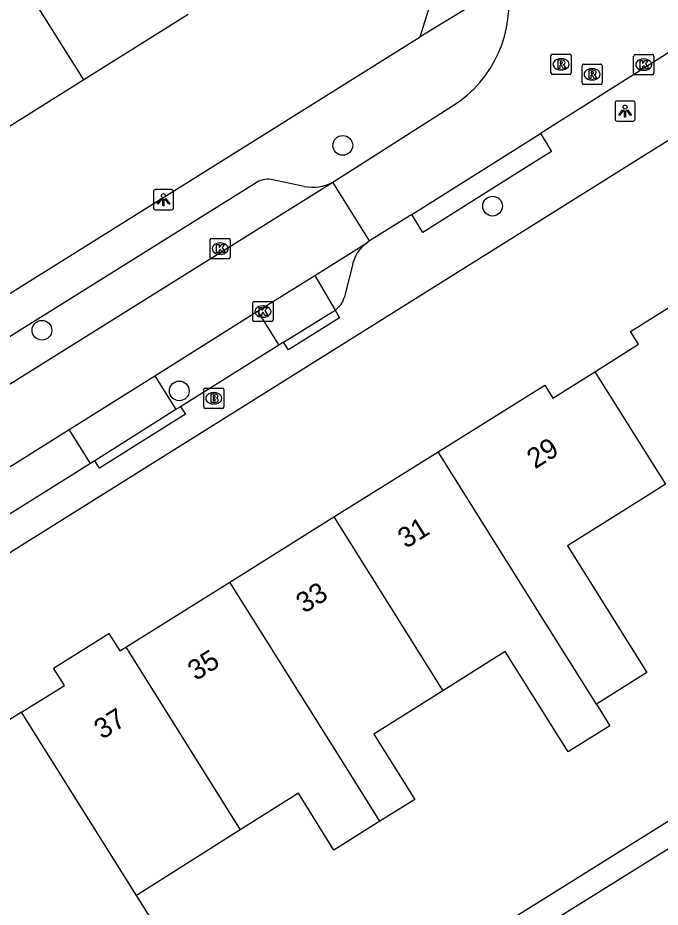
# Model space of a CAD drawing. Extents: x 159353 to 160616, y 385893 to 387321.
# Drawn here: x 159766.45 to 159798.26, y 386076.22 to 386120.28 of the extents above; entities that cross this region are included whole.
import ezdxf

# ---------------------------------------------------------------- set-up
doc = ezdxf.new("R2010")
doc.units = 0
for name, color, linetype in [('IMGEO_Boom', 7, 'Continuous'), ('IMGEO_Brandkraan', 7, 'Continuous'), ('IMGEO_Kolk', 7, 'Continuous'), ('IMGEO_Lichtpunt', 7, 'Continuous'), ('IMGEO_Pand', 7, 'Continuous'), ('IMGEO_Pand_nummerreeks', 7, 'Continuous'), ('IMGEO_Rijbaan_lokaal_open', 7, 'Continuous'), ('IMGEO_Rioolput', 7, 'Continuous'), ('IMGEO_Voetpad_open', 7, 'Continuous')]:
    doc.layers.add(name, color=color, linetype=linetype)

msp = doc.modelspace()

# ---------------------------------------------------------------- linework, layer by layer
at = {"layer": 'IMGEO_Boom'}
for centre in [(159782.545, 386113.957), (159789.962, 386110.948), (159767.648, 386104.8), (159774.448, 386101.796)]:
    msp.add_circle(centre, 0.489, dxfattribs=at)
at = {"layer": 'IMGEO_Brandkraan'}
for p, q in [((159775.657, 386101.004), (159775.657, 386101.856)), ((159775.732, 386101.93), (159776.584, 386101.93)), ((159776.145, 386101.71), (159776.17, 386101.71)), ((159776.658, 386101.856), (159776.658, 386101.004)), ((159776.584, 386100.93), (159775.732, 386100.93)), ((159776.168, 386101.15), (159776.143, 386101.15))]:
    msp.add_line(p, q, dxfattribs=at)
for points in [[(159775.657, 386101.004), (159775.657, 386101.856)], [(159775.732, 386101.93), (159776.584, 386101.93)], [(159776.658, 386101.856), (159776.658, 386101.004)], [(159776.005, 386101.63), (159776.005, 386101.23), (159776.218, 386101.23)], [(159776.236, 386101.63), (159776.005, 386101.63)], [(159776.184, 386101.549), (159776.13, 386101.549), (159776.13, 386101.473)], [(159776.13, 386101.473), (159776.183, 386101.473)], [(159776.192, 386101.397), (159776.13, 386101.397), (159776.13, 386101.316)], [(159776.13, 386101.316), (159776.192, 386101.316)], [(159776.584, 386100.93), (159775.732, 386100.93)]]:
    msp.add_lwpolyline(points, dxfattribs=at)
for centre, radius, start, end in [((159775.734, 386101.854), 0.0765, 91.552, 178.448), ((159775.734, 386101.854), 0.0765, 91.552, 178.448), ((159776.582, 386101.854), 0.0765, 1.552, 88.448), ((159776.582, 386101.854), 0.0765, 1.552, 88.448), ((159776.185, 386101.511), 0.0379, 267.8285, 90.9355), ((159776.193, 386101.356), 0.0404, 269.8759, 90.5077), ((159776.224, 386101.481), 0.251, 268.6676, 293.5347), ((159776.24, 386101.485), 0.145, 59.4692, 91.5367), ((159776.265, 386101.532), 0.0922, 285.5137, 58.1501), ((159776.27, 386101.34), 0.105, 301.3115, 78.989), ((159775.734, 386101.006), 0.0765, 181.552, 268.448), ((159775.734, 386101.006), 0.0765, 181.552, 268.448), ((159776.582, 386101.006), 0.0765, 271.552, 358.448), ((159776.582, 386101.006), 0.0765, 271.552, 358.448)]:
    msp.add_arc(centre, radius, start, end, dxfattribs=at)
for centre, major_axis, ratio, start_param, end_param in [((159776.144, 386101.43), (-0.387, 0.002), 0.722429, 4.712389, 7.853982), ((159776.169, 386101.43), (-0.39, 0.002), 0.717154, 1.570796, 4.712389)]:
    msp.add_ellipse(centre, major_axis=major_axis, ratio=ratio, start_param=start_param, end_param=end_param, dxfattribs=at)
at = {"layer": 'IMGEO_Kolk'}
for p, q in [((159797.024, 386118.458), (159797.876, 386118.458)), ((159796.949, 386117.532), (159796.949, 386118.384)), ((159797.437, 386118.238), (159797.462, 386118.238)), ((159797.95, 386118.384), (159797.95, 386117.532)), ((159797.46, 386117.678), (159797.435, 386117.678)), ((159797.876, 386117.458), (159797.024, 386117.458)), ((159775.973, 386108.419), (159775.973, 386109.271)), ((159776.048, 386109.345), (159776.9, 386109.345)), ((159776.974, 386109.271), (159776.974, 386108.419)), ((159776.461, 386109.125), (159776.486, 386109.125)), ((159776.9, 386108.345), (159776.048, 386108.345)), ((159776.484, 386108.565), (159776.459, 386108.565)), ((159778.088, 386105.3), (159778.088, 386106.152)), ((159778.163, 386106.226), (159779.015, 386106.226)), ((159779.089, 386106.152), (159779.089, 386105.3)), ((159778.576, 386106.006), (159778.601, 386106.006)), ((159779.015, 386105.226), (159778.163, 386105.226)), ((159778.599, 386105.446), (159778.574, 386105.446))]:
    msp.add_line(p, q, dxfattribs=at)
for points in [[(159797.024, 386118.458), (159797.876, 386118.458)], [(159796.949, 386117.532), (159796.949, 386118.384)], [(159797.27, 386118.158), (159797.393, 386118.158), (159797.393, 386118.007), (159797.523, 386118.158), (159797.687, 386118.158), (159797.541, 386118.007), (159797.694, 386117.758), (159797.542, 386117.758), (159797.457, 386117.922), (159797.393, 386117.855), (159797.393, 386117.758), (159797.27, 386117.758), (159797.27, 386118.158)], [(159797.95, 386118.384), (159797.95, 386117.532)], [(159797.876, 386117.458), (159797.024, 386117.458)], [(159775.973, 386108.419), (159775.973, 386109.271)], [(159776.048, 386109.345), (159776.9, 386109.345)], [(159776.974, 386109.271), (159776.974, 386108.419)], [(159776.294, 386109.045), (159776.417, 386109.045), (159776.417, 386108.894), (159776.547, 386109.045), (159776.711, 386109.045), (159776.565, 386108.894), (159776.718, 386108.645), (159776.566, 386108.645), (159776.481, 386108.809), (159776.417, 386108.742), (159776.417, 386108.645), (159776.294, 386108.645), (159776.294, 386109.045)], [(159776.9, 386108.345), (159776.048, 386108.345)], [(159778.088, 386105.3), (159778.088, 386106.152)], [(159778.163, 386106.226), (159779.015, 386106.226)], [(159779.089, 386106.152), (159779.089, 386105.3)], [(159778.409, 386105.926), (159778.532, 386105.926), (159778.532, 386105.775), (159778.662, 386105.926), (159778.826, 386105.926), (159778.68, 386105.775), (159778.833, 386105.526), (159778.681, 386105.526), (159778.596, 386105.69), (159778.532, 386105.623), (159778.532, 386105.526), (159778.409, 386105.526), (159778.409, 386105.926)], [(159779.015, 386105.226), (159778.163, 386105.226)]]:
    msp.add_lwpolyline(points, dxfattribs=at)
for centre, start, end in [((159797.026, 386118.382), 91.552, 178.448), ((159797.026, 386118.382), 91.552, 178.448), ((159797.874, 386118.382), 1.552, 88.448), ((159797.874, 386118.382), 1.552, 88.448), ((159797.026, 386117.534), 181.552, 268.448), ((159797.026, 386117.534), 181.552, 268.448), ((159797.874, 386117.534), 271.552, 358.448), ((159797.874, 386117.534), 271.552, 358.448), ((159776.05, 386109.269), 91.552, 178.448), ((159776.05, 386109.269), 91.552, 178.448), ((159776.898, 386109.269), 1.552, 88.448), ((159776.898, 386109.269), 1.552, 88.448), ((159776.05, 386108.421), 181.552, 268.448), ((159776.05, 386108.421), 181.552, 268.448), ((159776.898, 386108.421), 271.552, 358.448), ((159776.898, 386108.421), 271.552, 358.448), ((159778.165, 386106.15), 91.552, 178.448), ((159778.165, 386106.15), 91.552, 178.448), ((159779.013, 386106.15), 1.552, 88.448), ((159779.013, 386106.15), 1.552, 88.448), ((159778.165, 386105.302), 181.552, 268.448), ((159778.165, 386105.302), 181.552, 268.448), ((159779.013, 386105.302), 271.552, 358.448), ((159779.013, 386105.302), 271.552, 358.448)]:
    msp.add_arc(centre, 0.0765, start, end, dxfattribs=at)
for centre, major_axis, ratio, start_param, end_param in [((159797.436, 386117.958), (-0.387, 0.002), 0.722429, 4.712389, 7.853982), ((159797.461, 386117.958), (-0.39, 0.002), 0.717154, 1.570796, 4.712389), ((159776.46, 386108.845), (-0.387, 0.002), 0.722429, 4.712389, 7.853982), ((159776.485, 386108.845), (-0.39, 0.002), 0.717154, 1.570796, 4.712389), ((159778.575, 386105.726), (-0.387, 0.002), 0.722429, 4.712389, 7.853982), ((159778.6, 386105.726), (-0.39, 0.002), 0.717154, 1.570796, 4.712389)]:
    msp.add_ellipse(centre, major_axis=major_axis, ratio=ratio, start_param=start_param, end_param=end_param, dxfattribs=at)
at = {"layer": 'IMGEO_Lichtpunt'}
for p, q in [((159796.026, 386116.06), (159796.026, 386115.253)), ((159796.026, 386116.06), (159796.026, 386115.253)), ((159796.928, 386116.155), (159796.12, 386116.155)), ((159796.928, 386116.155), (159796.12, 386116.155)), ((159797.022, 386115.253), (159797.022, 386116.06)), ((159797.022, 386115.253), (159797.022, 386116.06)), ((159796.12, 386115.159), (159796.928, 386115.159)), ((159796.12, 386115.159), (159796.928, 386115.159)), ((159773.165, 386111.669), (159773.165, 386110.862)), ((159773.165, 386111.669), (159773.165, 386110.862)), ((159774.067, 386111.764), (159773.259, 386111.764)), ((159774.067, 386111.764), (159773.259, 386111.764)), ((159774.161, 386110.862), (159774.161, 386111.669)), ((159774.161, 386110.862), (159774.161, 386111.669)), ((159773.259, 386110.768), (159774.067, 386110.768)), ((159773.259, 386110.768), (159774.067, 386110.768))]:
    msp.add_line(p, q, dxfattribs=at)
for points in [[(159796.4, 386115.724), (159796.439, 386115.696), (159796.251, 386115.434), (159796.213, 386115.461), (159796.4, 386115.724)], [(159796.502, 386115.676), (159796.549, 386115.676), (159796.549, 386115.354), (159796.502, 386115.354), (159796.502, 386115.676)], [(159796.612, 386115.696), (159796.65, 386115.723), (159796.837, 386115.461), (159796.798, 386115.433), (159796.612, 386115.696)], [(159773.539, 386111.333), (159773.578, 386111.305), (159773.39, 386111.043), (159773.352, 386111.07), (159773.539, 386111.333)], [(159773.641, 386111.285), (159773.688, 386111.285), (159773.688, 386110.963), (159773.641, 386110.963), (159773.641, 386111.285)], [(159773.751, 386111.305), (159773.789, 386111.332), (159773.976, 386111.07), (159773.937, 386111.042), (159773.751, 386111.305)]]:
    msp.add_lwpolyline(points, dxfattribs=at)
for centre in [(159796.525, 386115.858), (159773.664, 386111.467)]:
    msp.add_circle(centre, 0.0994, dxfattribs=at)
for centre, start, end in [((159796.12, 386116.06), 90, 180), ((159796.12, 386116.06), 90, 180), ((159796.928, 386116.06), 0, 90), ((159796.928, 386116.06), 0, 90), ((159796.12, 386115.253), 180, 270), ((159796.12, 386115.253), 180, 270), ((159796.928, 386115.253), 270, 0), ((159796.928, 386115.253), 270, 360), ((159773.259, 386111.669), 90, 180), ((159773.259, 386111.669), 90, 180), ((159774.067, 386111.669), 0, 90), ((159774.067, 386111.669), 0, 90), ((159773.259, 386110.862), 180, 270), ((159773.259, 386110.862), 180, 270), ((159774.067, 386110.862), 270, 0), ((159774.067, 386110.862), 270, 360)]:
    msp.add_arc(centre, 0.0946, start, end, dxfattribs=at)
at = {"layer": 'IMGEO_Pand'}
for points in [[(159769.718, 386117.2), (159765.852, 386123.357)], [(159774.88, 386120.439), (159769.718, 386117.2)], [(159769.718, 386117.2), (159764.557, 386113.961)], [(159795.022, 386102.74), (159797.189, 386104.105), (159796.791, 386104.738), (159802.01, 386108.003)], [(159787.266, 386098.775), (159792.549, 386102.079), (159792.953, 386101.437), (159795.022, 386102.74)], [(159795.022, 386102.74), (159798.529, 386097.167)], [(159782.109, 386095.55), (159787.266, 386098.775)], [(159795.101, 386086.268), (159792.646, 386090.187), (159787.266, 386098.775)], [(159798.529, 386097.167), (159797.301, 386096.402), (159793.676, 386094.115), (159797.603, 386087.846), (159795.101, 386086.268)], [(159776.953, 386092.325), (159782.109, 386095.55)], [(159782.109, 386095.55), (159787.502, 386086.942)], [(159771.796, 386089.1), (159776.953, 386092.325)], [(159784.378, 386080.473), (159782.358, 386083.697), (159776.953, 386092.325)], [(159766.64, 386085.875), (159768.763, 386087.203), (159768.224, 386088.057), (159770.962, 386089.77), (159771.501, 386088.916), (159771.796, 386089.1)], [(159771.796, 386089.1), (159777.215, 386080.452), (159777.47, 386080.047)], [(159795.101, 386086.268), (159795.768, 386085.203), (159793.698, 386083.907), (159790.581, 386088.884), (159787.502, 386086.942)], [(159787.502, 386086.942), (159784.088, 386084.788), (159786.111, 386081.559), (159784.378, 386080.473)], [(159766.64, 386085.875), (159761.234, 386082.494), (159761.492, 386082.086), (159757.19, 386079.405)], [(159772.322, 386076.799), (159766.64, 386085.875)], [(159784.378, 386080.473), (159782.108, 386079.051), (159780.347, 386081.862), (159777.47, 386080.047)], [(159777.47, 386080.047), (159772.322, 386076.799)], [(159759.732, 386075.374), (159763.073, 386070.078), (159764.019, 386070.675), (159765.576, 386068.207), (159774.279, 386073.697), (159772.722, 386076.165), (159772.322, 386076.799)]]:
    msp.add_lwpolyline(points, dxfattribs=at)
at = {"layer": 'IMGEO_Rijbaan_lokaal_open'}
for points in [[(159798.684, 386118.564), (159792.334, 386114.539)], [(159782.05, 386112.135), (159787.983, 386115.91)], [(159785.957, 386110.528), (159792.334, 386114.539)], [(159758.234, 386097.252), (159782.05, 386112.135)], [(159783.864, 386109.229), (159782.05, 386112.135)], [(159785.957, 386110.528), (159783.864, 386109.229)], [(159783.864, 386109.229), (159783.762, 386109.147)], [(159781.164, 386107.517), (159783.762, 386109.147)], [(159778.328, 386105.738), (159781.164, 386107.517)], [(159781.164, 386107.517), (159782.165, 386105.797)], [(159773.234, 386102.543), (159778.328, 386105.738)], [(159778.328, 386105.738), (159779.38, 386104.061)], [(159779.609, 386104.205), (159782.165, 386105.797)], [(159779.609, 386104.205), (159779.38, 386104.061)], [(159768.999, 386099.887), (159773.234, 386102.543)], [(159773.234, 386102.543), (159774.284, 386100.869)], [(159774.284, 386100.869), (159770.258, 386098.334)], [(159753.81, 386090.359), (159768.999, 386099.887)], [(159770.054, 386098.206), (159768.999, 386099.887)], [(159770.258, 386098.334), (159770.054, 386098.206)]]:
    msp.add_lwpolyline(points, dxfattribs=at)
msp.add_arc((159784.775, 386120.98), 6, 302.3287, 9.6081, dxfattribs=at)
at = {"layer": 'IMGEO_Rioolput'}
for p, q in [((159792.929, 386118.477), (159793.781, 386118.477)), ((159792.854, 386117.551), (159792.854, 386118.403)), ((159793.342, 386118.257), (159793.367, 386118.257)), ((159793.855, 386118.403), (159793.855, 386117.551)), ((159794.467, 386117.98), (159795.319, 386117.98)), ((159793.365, 386117.697), (159793.34, 386117.697)), ((159794.392, 386117.054), (159794.392, 386117.906)), ((159794.88, 386117.76), (159794.905, 386117.76)), ((159795.393, 386117.906), (159795.393, 386117.054)), ((159793.781, 386117.477), (159792.929, 386117.477)), ((159794.903, 386117.2), (159794.878, 386117.2)), ((159795.319, 386116.98), (159794.467, 386116.98))]:
    msp.add_line(p, q, dxfattribs=at)
for points in [[(159792.929, 386118.477), (159793.781, 386118.477)], [(159792.854, 386117.551), (159792.854, 386118.403)], [(159793.443, 386118.175), (159793.191, 386118.177), (159793.191, 386117.777)], [(159793.369, 386118.096), (159793.315, 386118.096), (159793.315, 386118.015)], [(159793.315, 386118.015), (159793.367, 386118.015)], [(159793.855, 386118.403), (159793.855, 386117.551)], [(159794.467, 386117.98), (159795.319, 386117.98)], [(159793.191, 386117.777), (159793.315, 386117.777), (159793.315, 386117.939), (159793.326, 386117.939)], [(159793.373, 386117.91), (159793.444, 386117.777), (159793.584, 386117.777), (159793.519, 386117.903)], [(159794.392, 386117.054), (159794.392, 386117.906)], [(159794.981, 386117.678), (159794.729, 386117.68), (159794.729, 386117.28)], [(159794.907, 386117.599), (159794.853, 386117.599), (159794.853, 386117.518)], [(159795.393, 386117.906), (159795.393, 386117.054)], [(159793.781, 386117.477), (159792.929, 386117.477)], [(159794.729, 386117.28), (159794.853, 386117.28), (159794.853, 386117.442), (159794.864, 386117.442)], [(159794.853, 386117.518), (159794.905, 386117.518)], [(159794.911, 386117.413), (159794.982, 386117.28), (159795.122, 386117.28), (159795.057, 386117.406)], [(159795.319, 386116.98), (159794.467, 386116.98)]]:
    msp.add_lwpolyline(points, dxfattribs=at)
for centre, radius, start, end in [((159792.931, 386118.401), 0.0765, 91.552, 178.448), ((159792.931, 386118.401), 0.0765, 91.552, 178.448), ((159793.779, 386118.401), 0.0765, 1.552, 88.448), ((159793.779, 386118.401), 0.0765, 1.552, 88.448), ((159793.351, 386118.204), 0.19, 274.7715, 282.9687), ((159793.375, 386118), 0.0964, 77.0061, 93.1865), ((159793.389, 386118.057), 0.0378, 276.6634, 79.6772), ((159793.442, 386118.065), 0.109, 350.3612, 89.416), ((159793.44, 386118.065), 0.112, 277.5842, 350.9817), ((159794.469, 386117.904), 0.0765, 91.552, 178.448), ((159794.469, 386117.904), 0.0765, 91.552, 178.448), ((159795.317, 386117.904), 0.0765, 1.552, 88.448), ((159795.317, 386117.904), 0.0765, 1.552, 88.448), ((159792.931, 386117.553), 0.0765, 181.552, 268.448), ((159792.931, 386117.553), 0.0765, 181.552, 268.448), ((159793.325, 386117.886), 0.0533, 26.0293, 88.6989), ((159793.424, 386117.85), 0.108, 29.5134, 73.7905), ((159793.779, 386117.553), 0.0765, 271.552, 358.448), ((159793.779, 386117.553), 0.0765, 271.552, 358.448), ((159794.913, 386117.503), 0.0964, 77.0061, 93.1865), ((159794.927, 386117.56), 0.0378, 276.6634, 79.6772), ((159794.98, 386117.568), 0.109, 350.3612, 89.416), ((159794.978, 386117.568), 0.112, 277.5842, 350.9817), ((159794.863, 386117.389), 0.0533, 26.0293, 88.6989), ((159794.889, 386117.707), 0.19, 274.7715, 282.9687), ((159794.962, 386117.353), 0.108, 29.5134, 73.7905), ((159794.469, 386117.056), 0.0765, 181.552, 268.448), ((159794.469, 386117.056), 0.0765, 181.552, 268.448), ((159795.317, 386117.056), 0.0765, 271.552, 358.448), ((159795.317, 386117.056), 0.0765, 271.552, 358.448)]:
    msp.add_arc(centre, radius, start, end, dxfattribs=at)
for centre, major_axis, ratio, start_param, end_param in [((159793.341, 386117.977), (-0.387, 0.002), 0.722429, 4.712389, 7.853982), ((159793.366, 386117.977), (-0.39, 0.002), 0.717154, 1.570796, 4.712389), ((159794.879, 386117.48), (-0.387, 0.002), 0.722429, 4.712389, 7.853982), ((159794.904, 386117.48), (-0.39, 0.002), 0.717154, 1.570796, 4.712389)]:
    msp.add_ellipse(centre, major_axis=major_axis, ratio=ratio, start_param=start_param, end_param=end_param, dxfattribs=at)
at = {"layer": 'IMGEO_Voetpad_open'}
for points in [[(159846.595, 386144.231), (159735.083, 386074.392)], [(159786.376, 386119.338), (159787.187, 386121.946), (159782.701, 386128.77), (159779.029, 386134.648), (159773.047, 386144.253)], [(159790.69, 386121.981), (159786.376, 386119.338)], [(159738.007, 386089.077), (159786.376, 386119.338)], [(159751.412, 386049.66), (159862.072, 386118.665)], [(159792.334, 386114.539), (159792.884, 386113.651), (159790.219, 386111.979), (159786.515, 386109.645), (159785.957, 386110.528)], [(159780.629, 386111.927), (159779.074, 386112.255)], [(159778.306, 386112.13), (159757.178, 386098.942)], [(159783.001, 386107.961), (159782.617, 386106.413)], [(159782.165, 386105.797), (159782.389, 386105.412), (159779.852, 386103.825), (159779.609, 386104.205)], [(159779.38, 386104.061), (159774.509, 386101.011)], [(159774.509, 386101.011), (159774.754, 386100.637), (159770.496, 386097.965), (159770.258, 386098.334)], [(159774.509, 386101.011), (159774.284, 386100.869)], [(159770.054, 386098.206), (159757.517, 386090.347)], [(159749.045, 386049.918), (159785.705, 386072.384), (159811.147, 386088.283)]]:
    msp.add_lwpolyline(points, dxfattribs=at)
for centre, radius, start, end in [((159778.845, 386111.24), 1.041, 77.291, 121.1978), ((159781.038, 386114.092), 2.204, 259.3096, 297.3456), ((159784.822, 386107.63), 1.85, 124.9315, 169.6957), ((159781.543, 386106.728), 1.119, 303.7766, 343.6835)]:
    msp.add_arc(centre, radius, start, end, dxfattribs=at)

# ---------------------------------------------------------------- texts
at = {"layer": 'IMGEO_Pand_nummerreeks'}
for s, rotation, p in [('29', 32.0296, (159792.065, 386097.901)), ('31', 32.0283, (159785.668, 386093.96)), ('33', 32.0283, (159780.632, 386090.747)), ('35', 32.0283, (159775.268, 386087.406)), ('37', 32.0296, (159770.63, 386084.504))]:
    msp.add_text(s, height=1, rotation=rotation, dxfattribs=at).set_placement(p)

doc.saveas('drawing.dxf')
